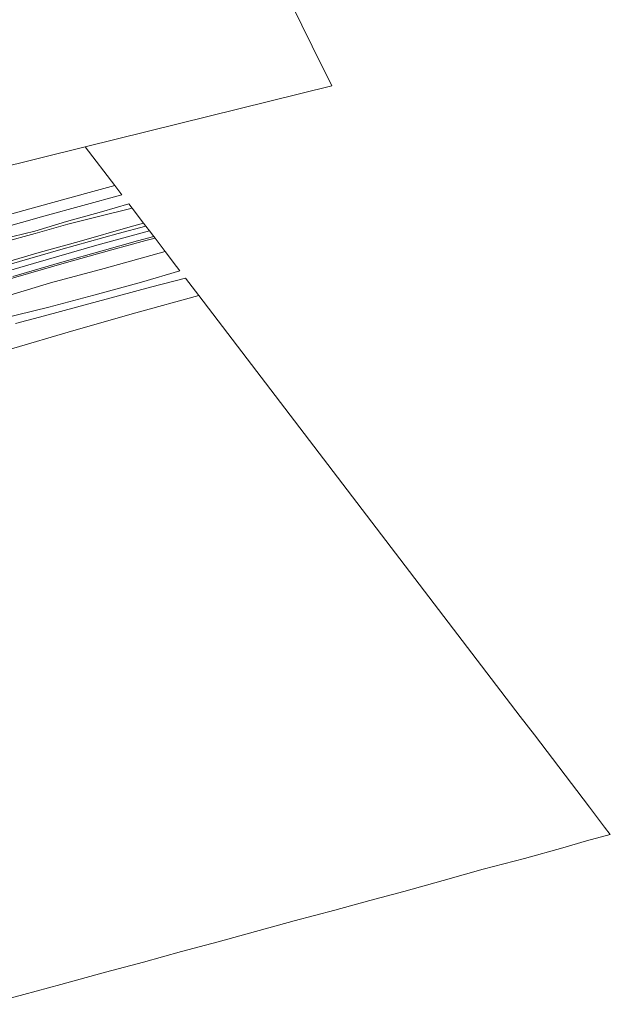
# Model space of a CAD drawing. Extents: x 130905 to 137824, y 412333 to 417928.
# Tile 305 of 313: x 137520 to 137824, y 416832 to 417339. Entities that reach past the tile are written whole.
import ezdxf

# ---------------------------------------------------------------- set-up
doc = ezdxf.new("R2010")
doc.units = 0
for name, color, linetype, lineweight in [('B-ME-GR-BOUWLAND_AKKERBOUW-GV', 80, 'Continuous', 13), ('B-ME-GR-GRAS-GV', 60, 'Continuous', 13), ('B-ME-GW-OPHOGING_KRUIN-G', 90, 'Continuous', 18), ('B-ME-GW-TALUD_KRUIN-G', 90, 'Continuous', 18), ('B-ME-GW-TALUD_TEEN-G', 90, 'Continuous', 18), ('B-ME-IE-TERREINAFSCHEIDING_KUNSTMATIG_HEKWERK-G', 20, 'IE-TERREINAFSCHEIDING-KUNSTMATIG', 18), ('B-ME-VH-VERHARDING_ASFALT-GV', 252, 'Continuous', 18)]:
    doc.layers.add(name, color=color, linetype=linetype, lineweight=lineweight)
doc.linetypes.add('IE-TERREINAFSCHEIDING-KUNSTMATIG', pattern='A,4,[82,NLCS.SHX,S=0.75,R=90,X=0,Y=0],4,-2', length=10)

msp = doc.modelspace()

# ---------------------------------------------------------------- linework, layer by layer
at = {"layer": 'B-ME-GR-BOUWLAND_AKKERBOUW-GV'}
for points in [[(137632.995, 417402.188, 2.18), (137670.551, 417325.702, 2.271), (137680.625, 417305.186, 2.317), (137553.744, 417273.875, 2.475), (137386.985, 417232.542, 2.918), (137335.077, 417219.708, 2.924), (137325.219, 417238.104, 3.045), (137306.842, 417272.398, 2.788), (137314.382, 417291.506, 2.706), (137321.923, 417310.614, 2.624), (137332.29, 417337.118, 2.447), (137346.72, 417372.851, 2.591)], [(137386.985, 417232.542, 2.918), (137553.744, 417273.875, 2.475), (137568.976, 417253.926, 2.508), (137555.749, 417250.287, 2.632), (137525.285, 417241.863, 2.707), (137500.47, 417234.982, 2.734)], [(137517.863, 417182.788, 2.504), (137532.864, 417186.864, 2.468), (137549.326, 417191.225, 2.408), (137570.875, 417197.068, 2.394), (137587.439, 417201.499, 2.263), (137605.338, 417206.258, 2.278), (137612.221, 417197.238, 2.353), (137579.812, 417188.33, 2.296), (137547.97, 417179.313, 2.43), (137514.132, 417169.348, 2.473)], [(137514.132, 417169.348, 2.473), (137547.97, 417179.313, 2.43), (137579.812, 417188.33, 2.296), (137612.221, 417197.238, 2.353), (137777.58, 416980.399, 2.43), (137784.915, 416970.946, 2.528), (137813.163, 416933.797, 2.771), (137820.983, 416923.561, 2.966), (137823.941, 416919.745, 3.243), (137811.766, 416916.358, 2.872), (137799.604, 416912.903, 2.703), (137779.746, 416907.415, 2.717), (137758.519, 416901.854, 2.721), (137737.935, 416895.98, 2.83), (137717.648, 416890.395, 2.968), (137700.22, 416885.657, 3.203), (137682.133, 416880.75, 3.171), (137661.31, 416875.228, 3.231), (137638.322, 416868.944, 3.172), (137622.133, 416864.403, 3.216), (137603.318, 416859.432, 3.253), (137583.754, 416854.015, 3.276), (137564.288, 416848.771, 3.326), (137541.177, 416842.382, 3.682), (137522.161, 416837.359, 3.556), (137503.525, 416832.25, 3.363)]]:
    msp.add_polyline3d(points, dxfattribs=at)
at = {"layer": 'B-ME-GR-GRAS-GV'}
for points in [[(137500.47, 417234.982, 2.734), (137525.285, 417241.863, 2.707), (137555.749, 417250.287, 2.632), (137568.976, 417253.926, 2.508), (137572.633, 417249.119, 2.615), (137552.557, 417243.633, 2.606), (137532.482, 417238.148, 2.596), (137496.706, 417228.003, 2.667)], [(137510.93, 417226.37, 3.588), (137527.783, 417230.459, 3.637), (137544.201, 417235.327, 3.556), (137562.124, 417240.359, 3.507), (137576.204, 417244.439, 3.556), (137577.917, 417242.194, 3.999), (137560.653, 417237.919, 3.836), (137544.883, 417233.93, 3.69), (137528.091, 417229.192, 3.674), (137511.677, 417224.664, 3.836)], [(137511.677, 417224.664, 3.836), (137528.091, 417229.192, 3.674), (137544.883, 417233.93, 3.69), (137560.653, 417237.919, 3.836), (137577.917, 417242.194, 3.999), (137583.829, 417234.447, 7.315), (137576.881, 417232.581, 7.329), (137550.624, 417225.169, 7.308), (137530.098, 417219.399, 7.36), (137500.172, 417210.719, 7.393)], [(137500.172, 417210.719, 7.393), (137530.098, 417219.399, 7.36), (137550.624, 417225.169, 7.308), (137576.881, 417232.581, 7.329), (137583.829, 417234.447, 7.315), (137584.938, 417232.993, 7.29), (137570.659, 417229.148, 7.313), (137541.282, 417220.927, 7.309), (137509.181, 417211.691, 7.34)], [(137516.443, 417206.99, 7.267), (137541.794, 417214.472, 7.286), (137562.442, 417220.347, 7.294), (137580.724, 417225.472, 7.28), (137589.015, 417227.65, 7.278), (137589.678, 417226.782, 7.234), (137584.966, 417225.574, 7.223), (137567.439, 417220.854, 7.222), (137544.203, 417214.272, 7.255), (137518.133, 417206.71, 7.233)], [(137510.576, 417196.084, 4.344), (137535.944, 417203.793, 4.542), (137563.562, 417211.162, 4.464), (137594.918, 417219.914, 4.515), (137600.765, 417212.252, 2.642), (137602.523, 417209.947, 2.358), (137582.663, 417204.108, 2.359), (137558.182, 417197.47, 2.461), (137535.099, 417191.351, 2.457), (137510.595, 417185.342, 2.512)]]:
    msp.add_polyline3d(points, dxfattribs=at)
msp.add_polyline3d([(137453.893, 417181.793, 4.937), (137445.045, 417179.238, 5.092), (137439.505, 417179.337, 5.599), (137432.266, 417178.904, 6.281), (137425.852, 417178.172, 6.732), (137421.861, 417177.222, 7.087), (137421.482, 417178.316, 7.26), (137428.555, 417180.417, 7.29), (137440.129, 417183.882, 7.291), (137460.654, 417189.78, 7.262), (137478.571, 417194.937, 7.264), (137498.166, 417200.783, 7.26), (137518.133, 417206.71, 7.233), (137544.203, 417214.272, 7.255), (137567.439, 417220.854, 7.222), (137584.966, 417225.574, 7.223), (137589.678, 417226.782, 7.234), (137594.918, 417219.914, 4.515), (137563.562, 417211.162, 4.464), (137535.944, 417203.793, 4.542), (137510.576, 417196.084, 4.344), (137485.43, 417188.87, 4.42), (137463.39, 417183.875, 4.872)], close=True, dxfattribs=at)
at = {"layer": 'B-ME-GW-OPHOGING_KRUIN-G'}
msp.add_polyline3d([(137209.11, 417122.006, 7.363), (137231.37, 417128.557, 7.414), (137263.699, 417137.583, 7.431), (137299.829, 417147.838, 7.414), (137329.727, 417156.114, 7.383), (137359.514, 417164.808, 7.352), (137392.876, 417174.492, 7.305), (137423.93, 417183.532, 7.366), (137457.032, 417193.189, 7.321), (137488.895, 417202.585, 7.321), (137527.108, 417213.786, 7.363), (137559.809, 417223.149, 7.351), (137586.799, 417230.554, 7.285)], dxfattribs=at)
at = {"layer": 'B-ME-GW-TALUD_KRUIN-G'}
for points in [[(137500.172, 417210.719, 7.393), (137530.098, 417219.399, 7.36), (137550.624, 417225.169, 7.308), (137576.881, 417232.581, 7.329), (137583.829, 417234.447, 7.315)], [(137589.678, 417226.782, 7.234), (137584.966, 417225.574, 7.223), (137567.439, 417220.854, 7.222), (137544.203, 417214.272, 7.255), (137518.133, 417206.71, 7.233), (137498.166, 417200.783, 7.26), (137478.571, 417194.937, 7.264), (137460.654, 417189.78, 7.262), (137440.129, 417183.882, 7.291), (137428.555, 417180.417, 7.29), (137421.482, 417178.316, 7.26)]]:
    msp.add_polyline3d(points, dxfattribs=at)
at = {"layer": 'B-ME-GW-TALUD_TEEN-G'}
msp.add_polyline3d([(137269.039, 417158.875, 4.84), (137275.528, 417161.21, 4.174), (137282.827, 417164.482, 3.768), (137292.275, 417168.459, 3.459), (137302.416, 417172.349, 3.296), (137307.792, 417174.087, 3.216), (137330.603, 417179.676, 3.267), (137349.539, 417182.089, 3.349), (137362.494, 417183.95, 3.365), (137379.289, 417187.107, 3.381), (137389.758, 417189.604, 3.511), (137399.773, 417192.163, 3.462), (137417.185, 417197.258, 3.576), (137430.719, 417200.899, 3.69), (137448.494, 417205.944, 3.674), (137462.544, 417209.807, 3.674), (137476.064, 417214.177, 3.771), (137491.579, 417218.693, 3.804), (137511.677, 417224.664, 3.836), (137528.091, 417229.192, 3.674), (137544.883, 417233.93, 3.69), (137560.653, 417237.919, 3.836), (137577.917, 417242.194, 3.999)], dxfattribs=at)
at = {"layer": 'B-ME-IE-TERREINAFSCHEIDING_KUNSTMATIG_HEKWERK-G'}
msp.add_polyline3d([(137267.735, 417162.689, 4.563), (137267.644, 417165.696, 4.179), (137267.875, 417169.18, 3.787), (137273.081, 417170.679, 3.428), (137276.941, 417171.692, 3.363), (137286.048, 417174.21, 3.297), (137298.911, 417177.993, 3.321), (137312.227, 417181.675, 3.23), (137323.891, 417185.072, 3.103), (137336.415, 417188.753, 3.145), (137357.377, 417194.669, 3.128), (137371.322, 417198.565, 3.189), (137395.506, 417205.49, 3.192), (137418.34, 417211.97, 3.084), (137436.778, 417217.244, 3.051), (137451.925, 417221.612, 2.781), (137472.083, 417227.197, 2.786), (137500.47, 417234.982, 2.734), (137525.285, 417241.863, 2.707), (137555.749, 417250.287, 2.632), (137568.976, 417253.926, 2.508)], dxfattribs=at)
at = {"layer": 'B-ME-VH-VERHARDING_ASFALT-GV'}
msp.add_polyline3d([(137509.181, 417211.691, 7.34), (137541.282, 417220.927, 7.309), (137570.659, 417229.148, 7.313), (137584.938, 417232.993, 7.29), (137586.799, 417230.554, 7.285), (137589.015, 417227.65, 7.278), (137580.724, 417225.472, 7.28), (137562.442, 417220.347, 7.294), (137541.794, 417214.472, 7.286), (137516.443, 417206.99, 7.267)], dxfattribs=at)

doc.saveas('drawing.dxf')
